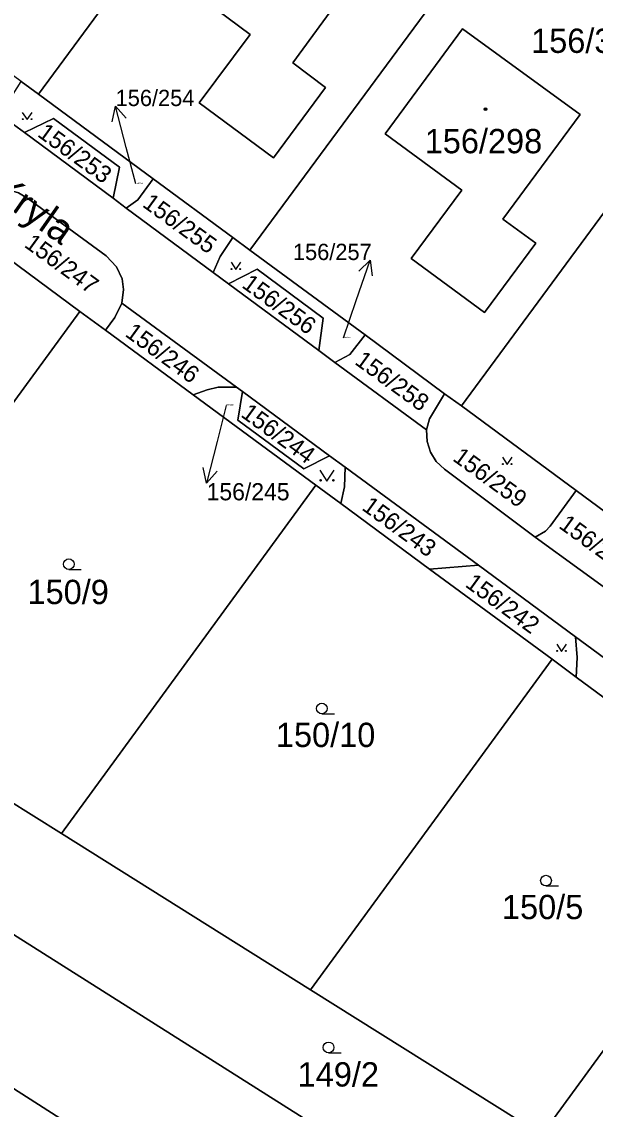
# Model space of a CAD drawing. Extents: x -598233 to -596890, y -1157848 to -1156431.
# Drawn here: x -597642.9 to -597602.8, y -1156880.9 to -1156804.9 of the extents above; entities that cross this region are included whole.
import ezdxf

# ---------------------------------------------------------------- set-up
doc = ezdxf.new("R2010")
doc.units = 0
for name, color, linetype in [('Level 1', 7, 'Continuous'), ('Level 11', 7, 'Continuous'), ('Level 4', 7, 'Continuous'), ('Level 5', 7, 'Continuous'), ('Level 57', 7, 'Continuous'), ('Level 60', 7, 'Continuous')]:
    doc.layers.add(name, color=color, linetype=linetype)

msp = doc.modelspace()

# ---------------------------------------------------------------- linework, layer by layer
at = {"layer": 'Level 1'}
for points in [[(-597641.7, -1156809.92), (-597622.99, -1156784.54)], [(-597626.8, -1156794.33), (-597632.23, -1156801.76), (-597626.89, -1156805.74), (-597630.45, -1156810.53), (-597625.27, -1156814.38), (-597621.62, -1156809.44), (-597623.92, -1156807.72), (-597618.57, -1156800.4), (-597626.8, -1156794.33)], [(-597626.91, -1156820.83), (-597608.2, -1156795.45)], [(-597612.05, -1156805.34), (-597603.81, -1156811.34), (-597609.22, -1156818.66), (-597606.92, -1156820.33), (-597610.51, -1156825.19), (-597615.62, -1156821.42), (-597612.09, -1156816.64), (-597617.46, -1156812.68), (-597612.05, -1156805.34)], [(-597612.12, -1156831.73), (-597593.41, -1156806.35)], [(-597642.91, -1156809.03), (-597641.7, -1156809.92)], [(-597641.7, -1156809.92), (-597633.68, -1156815.84)], [(-597643.95, -1156811.67), (-597642.69, -1156812.6)], [(-597642.69, -1156812.6), (-597640.66, -1156811.62), (-597636.03, -1156815.03), (-597636.47, -1156817.2)], [(-597636.47, -1156817.2), (-597642.69, -1156812.6)], [(-597635.57, -1156817.88), (-597634.76, -1156817.31), (-597633.68, -1156815.84)], [(-597633.68, -1156815.84), (-597628.1, -1156819.95)], [(-597635.86, -1156824.53), (-597635.75, -1156823.59), (-597635.85, -1156822.84), (-597636.25, -1156822), (-597636.96, -1156821.22), (-597642.44, -1156817.21), (-597643.1, -1156816.83), (-597643.83, -1156816.61), (-597644.34, -1156816.58), (-597645.11, -1156816.69), (-597645.97, -1156817.1)], [(-597636.47, -1156817.2), (-597635.57, -1156817.88)], [(-597629.48, -1156822.39), (-597635.57, -1156817.88)], [(-597647.42, -1156818.76), (-597638.8, -1156825.11)], [(-597629.48, -1156822.39), (-597628.99, -1156821.27), (-597628.1, -1156819.95)], [(-597628.1, -1156819.95), (-597626.91, -1156820.83)], [(-597626.91, -1156820.83), (-597618.86, -1156826.76)], [(-597628.41, -1156823.19), (-597626.4, -1156822.17), (-597621.78, -1156825.59), (-597622.08, -1156827.86)], [(-597629.48, -1156822.39), (-597628.41, -1156823.19)], [(-597622.08, -1156827.86), (-597628.41, -1156823.19)], [(-597635.86, -1156824.53), (-597636.35, -1156825.53), (-597637.01, -1156826.43)], [(-597635.86, -1156824.53), (-597627.85, -1156830.41)], [(-597657.52, -1156850.73), (-597638.8, -1156825.11)], [(-597638.8, -1156825.11), (-597637.01, -1156826.43)], [(-597637.01, -1156826.43), (-597630.87, -1156830.96)], [(-597620.97, -1156828.69), (-597619.91, -1156828.13), (-597618.86, -1156826.76)], [(-597618.86, -1156826.76), (-597613.29, -1156830.87)], [(-597622.08, -1156827.86), (-597620.97, -1156828.69)], [(-597620.97, -1156828.69), (-597614.55, -1156833.41)], [(-597627.85, -1156830.41), (-597629.12, -1156830.42), (-597629.89, -1156830.59), (-597630.87, -1156830.96)], [(-597627.43, -1156830.71), (-597627.85, -1156830.41)], [(-597630.87, -1156830.96), (-597622.29, -1156837.28)], [(-597621.34, -1156835.21), (-597623.14, -1156836.12), (-597627.76, -1156832.72), (-597627.43, -1156830.71)], [(-597627.43, -1156830.71), (-597621.34, -1156835.21)], [(-597614.55, -1156833.41), (-597614.35, -1156832.62), (-597613.29, -1156830.87)], [(-597613.29, -1156830.87), (-597612.12, -1156831.73)], [(-597612.12, -1156831.73), (-597604.09, -1156837.65)], [(-597614.55, -1156833.41), (-597614.51, -1156834.21), (-597614.27, -1156834.96), (-597613.89, -1156835.62), (-597613.31, -1156836.16), (-597606.96, -1156840.91)], [(-597620.25, -1156836.01), (-597621.34, -1156835.21)], [(-597620.56, -1156838.56), (-597620.3, -1156837.38), (-597620.25, -1156836.01)], [(-597620.25, -1156836.01), (-597610.92, -1156842.87)], [(-597640.1, -1156861.65), (-597622.29, -1156837.28)], [(-597622.29, -1156837.28), (-597620.56, -1156838.56)], [(-597606.96, -1156840.91), (-597606.24, -1156840.48), (-597605.91, -1156840.13), (-597604.09, -1156837.65)], [(-597604.09, -1156837.65), (-597598.47, -1156841.8)], [(-597620.56, -1156838.56), (-597614.34, -1156843.14)], [(-597600.67, -1156845.48), (-597606.96, -1156840.91)], [(-597610.92, -1156842.87), (-597614.34, -1156843.14)], [(-597614.34, -1156843.14), (-597605.78, -1156849.45)], [(-597604.13, -1156847.89), (-597610.92, -1156842.87)], [(-597595.24, -1156854.43), (-597604.13, -1156847.89)], [(-597604.13, -1156847.89), (-597604.03, -1156849.32), (-597604.08, -1156850.71)], [(-597605.78, -1156849.45), (-597622.68, -1156872.57)], [(-597605.78, -1156849.45), (-597604.08, -1156850.71)], [(-597657.52, -1156850.73), (-597640.1, -1156861.65)], [(-597604.08, -1156850.71), (-597597.86, -1156855.29)], [(-597667.79, -1156853.32), (-597578.42, -1156909.86)], [(-597606.49, -1156882.71), (-597590.45, -1156860.76)], [(-597640.1, -1156861.65), (-597622.68, -1156872.57)], [(-597622.68, -1156872.57), (-597606.49, -1156882.71)], [(-597638.14, -1156882.89), (-597650.53, -1156874.96)]]:
    msp.add_lwpolyline(points, dxfattribs=at)
at = {"layer": 'Level 5'}
for p, q in [((-597639.58, -1156843.17), (-597638.705, -1156843.17)), ((-597621.88, -1156853.27), (-597621.005, -1156853.27)), ((-597606.2, -1156865.31), (-597605.325, -1156865.31)), ((-597621.41, -1156876.98), (-597620.535, -1156876.98))]:
    msp.add_line(p, q, dxfattribs=at)
for points in [[(-597642.831, -1156811.19), (-597642.49, -1156811.7), (-597642.15, -1156811.19)], [(-597628.231, -1156821.68), (-597627.89, -1156822.19), (-597627.55, -1156821.68)], [(-597609.251, -1156835.32), (-597608.91, -1156835.83), (-597608.57, -1156835.32)], [(-597622.021, -1156836.23), (-597621.52, -1156836.98), (-597621.02, -1156836.23)], [(-597605.451, -1156848.39), (-597605.11, -1156848.9), (-597604.77, -1156848.39)]]:
    msp.add_lwpolyline(points, dxfattribs=at)
for centre, radius in [((-597610.43, -1156810.97), 0.09), ((-597610.43, -1156810.97), 0.0521), ((-597642.796, -1156811.666), 0.034), ((-597642.185, -1156811.666), 0.034), ((-597628.196, -1156822.156), 0.034), ((-597627.585, -1156822.156), 0.034), ((-597609.216, -1156835.796), 0.034), ((-597608.605, -1156835.796), 0.034), ((-597621.97, -1156836.93), 0.05), ((-597621.071, -1156836.93), 0.05), ((-597639.58, -1156842.795), 0.375), ((-597605.416, -1156848.866), 0.034), ((-597604.805, -1156848.866), 0.034), ((-597621.88, -1156852.895), 0.375), ((-597606.2, -1156864.935), 0.375), ((-597621.41, -1156876.605), 0.375)]:
    msp.add_circle(centre, radius, dxfattribs=at)
at = {"layer": 'Level 57'}
for p, q in [((-597635.556, -1156813.655), (-597636.304, -1156810.75)), ((-597634.9, -1156816.2), (-597635.556, -1156813.655)), ((-597619.469, -1156824.359), (-597618.5, -1156821.52)), ((-597620.36, -1156826.97), (-597619.469, -1156824.359)), ((-597628.57, -1156831.7), (-597629.205, -1156834.221)), ((-597629.205, -1156834.221), (-597629.938, -1156837.13))]:
    msp.add_line(p, q, dxfattribs=at)
for points in [[(-597636.539, -1156811.843), (-597636.304, -1156810.75), (-597635.571, -1156811.594)], [(-597619.296, -1156822.305), (-597618.5, -1156821.52), (-597618.35, -1156822.628)], [(-597629.209, -1156836.283), (-597629.938, -1156837.13), (-597630.178, -1156836.038)]]:
    msp.add_lwpolyline(points, dxfattribs=at)
at = {"layer": 'Level 60'}
for points in [[(-597622.99, -1156784.54), (-597641.7, -1156809.92), (-597642.91, -1156809.03), (-597648.45, -1156804.95), (-597649.85, -1156803.92), (-597656.49, -1156799.02), (-597653.74, -1156772.79), (-597650.29, -1156773.15), (-597636.49, -1156774.59), (-597624.53, -1156783.41)], [(-597641.7, -1156809.92), (-597622.99, -1156784.54), (-597615.45, -1156790.11), (-597608.2, -1156795.45), (-597626.91, -1156820.83), (-597628.1, -1156819.95), (-597633.68, -1156815.84)], [(-597632.23, -1156801.76), (-597626.8, -1156794.33), (-597618.57, -1156800.4), (-597623.92, -1156807.72), (-597621.62, -1156809.44), (-597625.27, -1156814.38), (-597630.45, -1156810.53), (-597626.89, -1156805.74)], [(-597626.8, -1156794.33), (-597632.23, -1156801.76), (-597626.89, -1156805.74), (-597630.45, -1156810.53), (-597625.27, -1156814.38), (-597621.62, -1156809.44), (-597623.92, -1156807.72), (-597618.57, -1156800.4)], [(-597608.2, -1156795.45), (-597606.37, -1156796.8), (-597597.29, -1156803.49), (-597593.41, -1156806.35), (-597612.12, -1156831.73), (-597613.29, -1156830.87), (-597618.86, -1156826.76), (-597626.91, -1156820.83)], [(-597612.05, -1156805.34), (-597603.81, -1156811.34), (-597609.22, -1156818.66), (-597606.92, -1156820.33), (-597610.51, -1156825.19), (-597615.62, -1156821.42), (-597612.09, -1156816.64), (-597617.46, -1156812.68)], [(-597612.05, -1156805.34), (-597617.46, -1156812.68), (-597612.09, -1156816.64), (-597615.62, -1156821.42), (-597610.51, -1156825.19), (-597606.92, -1156820.33), (-597609.22, -1156818.66), (-597603.81, -1156811.34)], [(-597593.41, -1156806.35), (-597588.2, -1156810.19), (-597578.61, -1156817.26), (-597597.33, -1156842.64), (-597598.47, -1156841.8), (-597604.09, -1156837.65), (-597612.12, -1156831.73)], [(-597643.95, -1156811.67), (-597643.91, -1156810.86), (-597643.75, -1156810.37), (-597642.91, -1156809.03), (-597641.7, -1156809.92), (-597633.68, -1156815.84), (-597634.76, -1156817.31), (-597635.57, -1156817.88), (-597636.47, -1156817.2), (-597636.03, -1156815.03), (-597640.66, -1156811.62), (-597642.69, -1156812.6)], [(-597642.69, -1156812.6), (-597640.66, -1156811.62), (-597636.03, -1156815.03), (-597636.47, -1156817.2)], [(-597668.12, -1156853.84), (-597676.76, -1156848.48), (-597671.82, -1156841.78), (-597670.29, -1156839.71), (-597673.91, -1156837.04), (-597662.22, -1156821.17), (-597656.9, -1156813.96), (-597655.12, -1156813.08), (-597653.52, -1156814.26), (-597662.21, -1156825.87), (-597652.51, -1156833.05), (-597647.73, -1156826.59), (-597652.4, -1156823.16), (-597648.54, -1156817.93), (-597647.42, -1156818.76), (-597638.8, -1156825.11), (-597657.52, -1156850.73), (-597663.74, -1156846.83), (-597667.79, -1156853.32)], [(-597635.57, -1156817.88), (-597634.76, -1156817.31), (-597633.68, -1156815.84), (-597628.1, -1156819.95), (-597628.99, -1156821.27), (-597629.48, -1156822.39)], [(-597635.86, -1156824.53), (-597636.35, -1156825.53), (-597637.01, -1156826.43), (-597638.8, -1156825.11), (-597647.42, -1156818.76), (-597646.77, -1156817.86), (-597645.97, -1156817.1), (-597645.11, -1156816.69), (-597644.34, -1156816.58), (-597643.83, -1156816.61), (-597643.1, -1156816.83), (-597642.44, -1156817.21), (-597636.96, -1156821.22), (-597636.25, -1156822), (-597635.85, -1156822.84), (-597635.75, -1156823.59)], [(-597629.48, -1156822.39), (-597628.99, -1156821.27), (-597628.1, -1156819.95), (-597626.91, -1156820.83), (-597618.86, -1156826.76), (-597619.91, -1156828.13), (-597620.97, -1156828.69), (-597622.08, -1156827.86), (-597621.78, -1156825.59), (-597626.4, -1156822.17), (-597628.41, -1156823.19)], [(-597628.41, -1156823.19), (-597626.4, -1156822.17), (-597621.78, -1156825.59), (-597622.08, -1156827.86)], [(-597627.85, -1156830.41), (-597629.12, -1156830.42), (-597629.89, -1156830.59), (-597630.87, -1156830.96), (-597637.01, -1156826.43), (-597636.35, -1156825.53), (-597635.86, -1156824.53)], [(-597640.1, -1156861.65), (-597657.52, -1156850.73), (-597638.8, -1156825.11), (-597637.01, -1156826.43), (-597630.87, -1156830.96), (-597622.29, -1156837.28)], [(-597620.97, -1156828.69), (-597619.91, -1156828.13), (-597618.86, -1156826.76), (-597613.29, -1156830.87), (-597614.35, -1156832.62), (-597614.55, -1156833.41)], [(-597620.3, -1156837.38), (-597620.56, -1156838.56), (-597622.29, -1156837.28), (-597630.87, -1156830.96), (-597629.89, -1156830.59), (-597629.12, -1156830.42), (-597627.85, -1156830.41), (-597627.43, -1156830.71), (-597627.76, -1156832.72), (-597623.14, -1156836.12), (-597621.34, -1156835.21), (-597620.25, -1156836.01)], [(-597621.34, -1156835.21), (-597623.14, -1156836.12), (-597627.76, -1156832.72), (-597627.43, -1156830.71)], [(-597614.55, -1156833.41), (-597614.35, -1156832.62), (-597613.29, -1156830.87), (-597612.12, -1156831.73), (-597604.09, -1156837.65), (-597605.91, -1156840.13), (-597606.24, -1156840.48), (-597606.96, -1156840.91), (-597613.31, -1156836.16), (-597613.89, -1156835.62), (-597614.27, -1156834.96), (-597614.51, -1156834.21)], [(-597610.92, -1156842.87), (-597614.34, -1156843.14), (-597620.56, -1156838.56), (-597620.3, -1156837.38), (-597620.25, -1156836.01)], [(-597622.68, -1156872.57), (-597640.1, -1156861.65), (-597622.29, -1156837.28), (-597620.56, -1156838.56), (-597614.34, -1156843.14), (-597605.78, -1156849.45)], [(-597606.96, -1156840.91), (-597606.24, -1156840.48), (-597605.91, -1156840.13), (-597604.09, -1156837.65), (-597598.47, -1156841.8), (-597600.27, -1156844.26), (-597600.54, -1156844.81), (-597600.67, -1156845.48)], [(-597604.13, -1156847.89), (-597604.03, -1156849.32), (-597604.08, -1156850.71), (-597605.78, -1156849.45), (-597614.34, -1156843.14), (-597610.92, -1156842.87)], [(-597571.23, -1156904.81), (-597573.53, -1156906.69), (-597575.43, -1156908.27), (-597578.42, -1156909.86), (-597667.79, -1156853.32), (-597663.74, -1156846.83), (-597657.52, -1156850.73), (-597640.1, -1156861.65), (-597622.68, -1156872.57), (-597606.49, -1156882.71), (-597588.96, -1156893.7)], [(-597595.24, -1156854.43), (-597596.83, -1156854.79), (-597597.86, -1156855.29), (-597604.08, -1156850.71), (-597604.03, -1156849.32), (-597604.13, -1156847.89)], [(-597606.49, -1156882.71), (-597622.68, -1156872.57), (-597605.78, -1156849.45), (-597604.08, -1156850.71), (-597597.86, -1156855.29), (-597590.45, -1156860.76)], [(-597667.79, -1156853.32), (-597578.42, -1156909.86), (-597588.35, -1156914.74), (-597592.87, -1156911.85), (-597613.79, -1156898.46), (-597625.75, -1156890.81), (-597638.14, -1156882.89), (-597650.53, -1156874.96), (-597662.88, -1156867.06), (-597665.61, -1156865.31), (-597672.52, -1156860.89), (-597668.12, -1156853.84)], [(-597579.61, -1156880.9), (-597588.96, -1156893.7), (-597606.49, -1156882.71), (-597590.45, -1156860.76), (-597587.66, -1156862.82), (-597596.3, -1156874.55), (-597586.48, -1156881.8), (-597581.63, -1156875.23), (-597586.29, -1156871.79), (-597582.5, -1156866.62), (-597581.36, -1156867.46), (-597576.68, -1156870.9), (-597573.84, -1156873)], [(-597638.14, -1156882.89), (-597650.47, -1156902.38), (-597659.6, -1156896.61), (-597657.84, -1156893.82), (-597653.7, -1156896.44), (-597648, -1156887.45), (-597647.57, -1156887.71), (-597646.29, -1156885.69), (-597651.37, -1156882.48), (-597651.86, -1156883.25), (-597654.66, -1156881.5), (-597650.53, -1156874.96)]]:
    msp.add_lwpolyline(points, close=True, dxfattribs=at)
for points in [[(-597643.95, -1156811.67), (-597642.69, -1156812.6), (-597636.47, -1156817.2), (-597635.57, -1156817.88), (-597629.48, -1156822.39), (-597628.41, -1156823.19), (-597622.08, -1156827.86), (-597620.97, -1156828.69), (-597614.55, -1156833.41), (-597614.51, -1156834.21), (-597614.27, -1156834.96), (-597613.89, -1156835.62), (-597613.31, -1156836.16), (-597606.96, -1156840.91), (-597600.67, -1156845.48)], [(-597595.24, -1156854.43), (-597604.13, -1156847.89), (-597610.92, -1156842.87), (-597620.25, -1156836.01), (-597621.34, -1156835.21), (-597627.43, -1156830.71), (-597627.85, -1156830.41), (-597635.86, -1156824.53), (-597635.75, -1156823.59), (-597635.85, -1156822.84), (-597636.25, -1156822), (-597636.96, -1156821.22), (-597642.44, -1156817.21), (-597643.1, -1156816.83)]]:
    msp.add_lwpolyline(points, dxfattribs=at)

# ---------------------------------------------------------------- texts
at = {"layer": 'Level 11'}
msp.add_text('Karla Kryla', height=2, rotation=324.98421, dxfattribs=at).set_placement((-597650.802, -1156813.006))
at = {"layer": 'Level 4'}
for s, height, p in [('156/31', 1.7, (-597607.241, -1156807.03)), ('156/298', 1.7, (-597614.683, -1156814.05)), ('156/254', 0.1, (-597634.9, -1156816.2)), ('156/257', 0.1, (-597620.36, -1156826.97)), ('156/245', 0.1, (-597628.57, -1156831.7)), ('150/9', 1.7, (-597642.467, -1156845.59)), ('150/10', 1.7, (-597625.092, -1156855.59)), ('150/5', 1.7, (-597609.279, -1156867.63)), ('149/2', 1.7, (-597623.57, -1156879.34))]:
    msp.add_text(s, height=height, dxfattribs=at).set_placement(p)
for s, p in [('156/253', (-597641.84, -1156812.821)), ('156/255', (-597634.5, -1156817.736)), ('156/247', (-597642.762, -1156820.555)), ('156/256', (-597627.546, -1156823.383)), ('156/246', (-597635.712, -1156826.8)), ('156/258', (-597619.646, -1156828.755)), ('156/244', (-597627.612, -1156832.43)), ('156/259', (-597612.796, -1156835.503)), ('156/243', (-597619.146, -1156838.948)), ('156/260', (-597605.376, -1156840.21)), ('156/242', (-597611.92, -1156844.323))]:
    msp.add_text(s, height=1.2, rotation=324, dxfattribs=at).set_placement(p)
at = {"layer": 'Level 57'}
for s, height, p in [('156/254', 1.14, (-597636.304, -1156810.75)), ('156/257', 1.14, (-597623.901, -1156821.52)), ('156/245', 1.2, (-597629.938, -1156838.33))]:
    msp.add_text(s, height=height, dxfattribs=at).set_placement(p)

doc.saveas('drawing.dxf')
